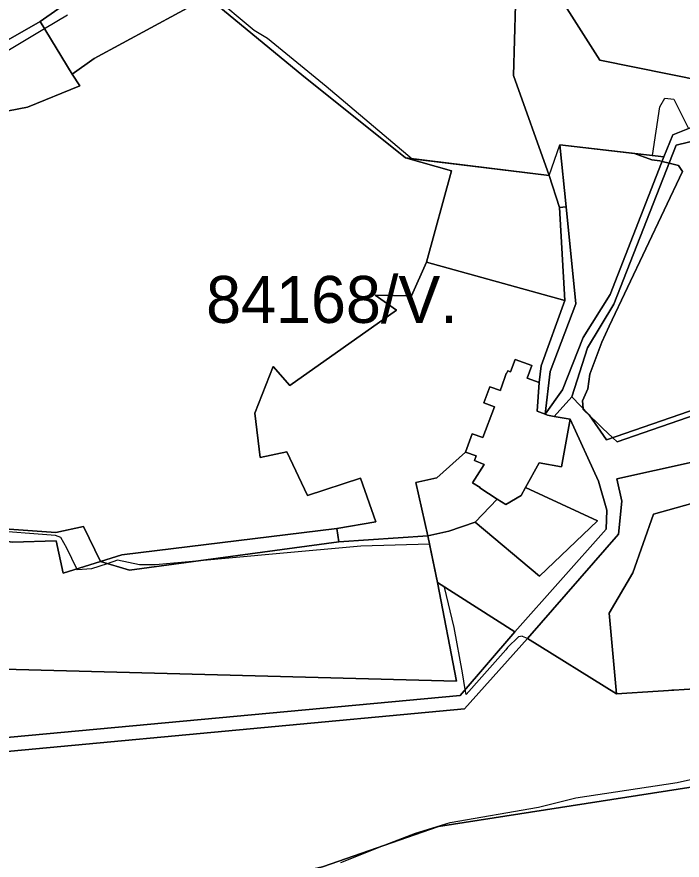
# Model space of a CAD drawing. Extents: x -477304 to -465429, y -1159113 to -1149210.
# Drawn here: x -474299.9 to -474087.6, y -1153877.8 to -1153608.7 of the extents above; entities that cross this region are included whole.
import ezdxf

# ---------------------------------------------------------------- set-up
doc = ezdxf.new("R2010")
doc.units = 0
for name, color, linetype in [('BPEJ_s', 7, 'Continuous'), ('ostatni_s', 7, 'Continuous'), ('PUPFL_s', 7, 'Continuous'), ('trav_porost_s', 7, 'Continuous'), ('voda_s', 7, 'Continuous'), ('zahrada_s', 7, 'Continuous')]:
    doc.layers.add(name, color=color, linetype=linetype)

msp = doc.modelspace()

# ---------------------------------------------------------------- linework, layer by layer
at = {"layer": 'BPEJ_s'}
for points in [[(-474254.32, -1153587.82), (-474237.74, -1153601.64), (-474224.15, -1153612.96), (-474219.9, -1153615.51), (-474201.17, -1153630.83), (-474173.75, -1153654.02)], [(-474237.74, -1153601.64), (-474224.15, -1153612.96), (-474219.9, -1153615.51), (-474201.17, -1153630.83), (-474173.75, -1153654.02), (-474130.08, -1153659.38), (-474126.65, -1153649.57), (-474102.8, -1153652.34)], [(-474368.84, -1153669.14), (-474368.81, -1153667.81), (-474369.97, -1153663.26), (-474363.35, -1153642.07), (-474362.58, -1153641.86), (-474356.5, -1153622.32), (-474355.67, -1153617.93), (-474354.34, -1153617.71), (-474328.63, -1153613.49), (-474324.03, -1153612.73), (-474322.76, -1153617.55), (-474320.48, -1153626.17), (-474319.59, -1153629.5), (-474291.12, -1153612.48), (-474283.73, -1153608.07)], [(-474319.59, -1153629.5), (-474291.12, -1153612.48), (-474283.73, -1153608.07)], [(-474173.75, -1153654.02), (-474130.08, -1153659.38), (-474126.65, -1153649.57), (-474102.8, -1153652.34), (-474097.07, -1153653), (-474094.7, -1153637.4), (-474093.1, -1153634.7), (-474090.32, -1153635.04), (-474085.65, -1153644.35)], [(-474082.87, -1153735.52), (-474097.33, -1153740.51), (-474108.37, -1153744.32), (-474109.72, -1153743.05), (-474113, -1153739.94), (-474115.28, -1153737.78), (-474116.32, -1153736.8), (-474116.9, -1153736.25), (-474119.21, -1153734.06), (-474119.25, -1153733.66), (-474119.46, -1153731.27), (-474117.76, -1153727.44), (-474117.12, -1153722.76), (-474113.29, -1153712.54), (-474110.89, -1153707.45), (-474087.55, -1153658.07), (-474088.82, -1153656.16), (-474091.78, -1153655.42), (-474094.02, -1153654.86), (-474094.78, -1153654.67), (-474097.27, -1153654.33), (-474102.8, -1153652.34), (-474097.07, -1153653), (-474094.7, -1153637.4), (-474093.1, -1153634.7), (-474090.32, -1153635.04), (-474085.65, -1153644.35)], [(-474102.8, -1153652.34), (-474097.27, -1153654.33), (-474094.78, -1153654.67), (-474094.02, -1153654.86), (-474091.78, -1153655.42), (-474088.82, -1153656.16), (-474087.55, -1153658.07), (-474110.89, -1153707.45), (-474113.29, -1153712.54), (-474117.12, -1153722.76), (-474117.76, -1153727.44), (-474119.46, -1153731.27), (-474119.25, -1153733.66), (-474119.21, -1153734.06), (-474116.9, -1153736.25), (-474116.32, -1153736.8), (-474115.28, -1153737.78), (-474113, -1153739.94), (-474109.72, -1153743.05), (-474108.37, -1153744.32), (-474097.33, -1153740.51), (-474082.87, -1153735.52)], [(-474081.96, -1153823), (-474090.01, -1153823.54), (-474090.52, -1153823.58), (-474090.95, -1153823.61), (-474091.19, -1153823.62), (-474091.26, -1153823.62), (-474108.57, -1153824.77), (-474136.96, -1153807.1), (-474138.55, -1153806.41), (-474138.61, -1153806.38), (-474139.89, -1153806.59), (-474143.3, -1153810), (-474143.91, -1153810.68), (-474151.59, -1153819.36), (-474156.55, -1153824.95), (-474156.83, -1153823.36), (-474157.76, -1153818.08), (-474160.32, -1153803.61), (-474163.42, -1153790.65), (-474165.65, -1153789.22), (-474168.23, -1153777.02), (-474190.11, -1153777.65), (-474217.17, -1153780.11), (-474242.73, -1153782.44), (-474255.64, -1153783.61), (-474260.75, -1153783.61), (-474267.77, -1153782.12), (-474271.03, -1153783.21), (-474276.07, -1153784.89), (-474280.56, -1153785.15), (-474280.72, -1153784.84), (-474283.94, -1153778.29), (-474285.86, -1153774.89), (-474287.56, -1153774.25), (-474309.69, -1153772.55)], [(-474081.96, -1153823), (-474090.01, -1153823.54), (-474090.52, -1153823.58), (-474090.95, -1153823.61), (-474091.19, -1153823.62), (-474091.26, -1153823.62), (-474108.57, -1153824.77), (-474136.96, -1153807.1), (-474138.55, -1153806.41), (-474138.61, -1153806.38), (-474139.89, -1153806.59), (-474143.3, -1153810), (-474143.91, -1153810.68), (-474151.59, -1153819.36), (-474156.55, -1153824.95), (-474156.83, -1153823.36), (-474157.76, -1153818.08), (-474160.32, -1153803.61), (-474163.42, -1153790.65), (-474165.65, -1153789.22), (-474168.23, -1153777.02), (-474190.11, -1153777.65), (-474217.17, -1153780.11), (-474242.73, -1153782.44), (-474255.64, -1153783.61), (-474260.75, -1153783.61), (-474267.77, -1153782.12), (-474271.03, -1153783.21), (-474276.07, -1153784.89), (-474280.56, -1153785.15), (-474280.72, -1153784.84), (-474283.94, -1153778.29), (-474285.86, -1153774.89), (-474287.56, -1153774.25), (-474309.69, -1153772.55)], [(-474196.49, -1153878.51), (-474182.36, -1153872.96), (-474172.66, -1153869.15), (-474161.59, -1153865.74), (-474133.51, -1153860.85), (-474121.59, -1153857.87), (-474089.25, -1153852.98), (-474080.74, -1153851.06)], [(-474196.49, -1153878.51), (-474182.36, -1153872.96), (-474172.66, -1153869.15), (-474161.59, -1153865.74), (-474133.51, -1153860.85), (-474121.59, -1153857.87), (-474089.25, -1153852.98), (-474080.74, -1153851.06)]]:
    msp.add_lwpolyline(points, dxfattribs=at)
at = {"layer": 'ostatni_s'}
msp.add_lwpolyline([(-474081.68, -1153647.75), (-474089.52, -1153649.64), (-474109.44, -1153700.45), (-474117.81, -1153714.35), (-474122.83, -1153729.92), (-474128.42, -1153736.19), (-474130.55, -1153735.82), (-474131.38, -1153735.49), (-474125.83, -1153727.69), (-474119.24, -1153711.06), (-474110.62, -1153697.28), (-474093.46, -1153653.42), (-474090.58, -1153646.36), (-474084.75, -1153643.99)], dxfattribs=at)
for points in [[(-474129.72, -1153721.86), (-474131.38, -1153735.49), (-474133.86, -1153734.51), (-474133.27, -1153725.39), (-474132.57, -1153720.11), (-474125.01, -1153699.24), (-474126.72, -1153669.59), (-474124.63, -1153669.37), (-474121.59, -1153700.3)], [(-474145.63, -1153727.98), (-474145.46, -1153727.27), (-474145.36, -1153727.25), (-474143.73, -1153722.56), (-474143.62, -1153722.57), (-474143.29, -1153721.72), (-474142.35, -1153722.03), (-474140.88, -1153718.07), (-474135.62, -1153720), (-474137.11, -1153723.97), (-474133.27, -1153725.39), (-474133.86, -1153734.51), (-474131.38, -1153735.49), (-474130.55, -1153735.82), (-474128.42, -1153736.19), (-474123.38, -1153737.09), (-474126.08, -1153752.28), (-474133.25, -1153751.01), (-474137.6, -1153758.91), (-474138.97, -1153761.41), (-474143.88, -1153764.34), (-474146.61, -1153762.6), (-474152.17, -1153759.04), (-474152.08, -1153758.9), (-474154.49, -1153757.36), (-474150.75, -1153751.52), (-474153.92, -1153750.29), (-474153.36, -1153748.79), (-474156.73, -1153747.58), (-474154.61, -1153741.77), (-474151.21, -1153742.99), (-474147.54, -1153733.12), (-474150.93, -1153731.88), (-474148.95, -1153726.79)], [(-474128.42, -1153736.19), (-474122.83, -1153729.92), (-474117.25, -1153735.75), (-474111.71, -1153743.74), (-474076.7, -1153731.56), (-474068.88, -1153732.36), (-474073.38, -1153748.35), (-474108.5, -1153756.15), (-474106.87, -1153763.25), (-474107.9, -1153773.82), (-474136.98, -1153807.12), (-474157.02, -1153829.56), (-474362.3, -1153848.71), (-474421.77, -1153825.34), (-474433.16, -1153816.42), (-474357.1, -1153843.71), (-474158.44, -1153825.22), (-474141, -1153804.98), (-474111.92, -1153772.24), (-474111.62, -1153766.14), (-474114.32, -1153756.85), (-474123.38, -1153737.09)], [(-474152.08, -1153758.9), (-474152.17, -1153759.04), (-474146.61, -1153762.6), (-474153.7, -1153769.92), (-474162.12, -1153772.79), (-474168.81, -1153774.27), (-474172.57, -1153757.32), (-474165.88, -1153755.84), (-474156.73, -1153747.58), (-474153.36, -1153748.79), (-474153.92, -1153750.29), (-474150.75, -1153751.52), (-474154.49, -1153757.36)]]:
    msp.add_lwpolyline(points, close=True, dxfattribs=at)
at = {"layer": 'PUPFL_s'}
for points in [[(-474071.42, -1153491.25), (-474073.88, -1153503.03), (-474071.34, -1153514.17), (-474077.43, -1153556.38), (-474074.55, -1153599.65), (-474069.67, -1153631.47), (-474113.87, -1153622.53), (-474204.61, -1153479.97), (-474101.15, -1153453.48), (-474081.71, -1153480.95)], [(-474175.9, -1153653.76), (-474208.94, -1153627.19), (-474239.03, -1153602.31), (-474231.33, -1153598.27), (-474221.32, -1153585.31), (-474242.85, -1153567.78), (-474265.66, -1153559.31), (-474286.97, -1153543.11), (-474305.83, -1153531.91), (-474317.06, -1153518.88), (-474296.08, -1153492.68), (-474299.46, -1153492.27), (-474295.47, -1153487.23), (-474214.99, -1153483.5), (-474203.83, -1153506.06), (-474163.81, -1153573.57), (-474140.77, -1153604.94), (-474141.42, -1153627.44), (-474130.08, -1153659.38)], [(-474329.19, -1153611.06), (-474354.46, -1153615.97), (-474356, -1153603.39), (-474358.09, -1153591.61), (-474351.18, -1153589.25), (-474305.72, -1153579.23), (-474296.44, -1153573.54), (-474284.85, -1153587.96), (-474269.7, -1153577.44), (-474290.21, -1153546.48), (-474311.37, -1153536.99), (-474319.4, -1153521.52), (-474317.06, -1153518.88), (-474305.83, -1153531.91), (-474286.97, -1153543.11), (-474265.66, -1153559.31), (-474242.85, -1153567.78), (-474221.32, -1153585.31), (-474231.33, -1153598.27), (-474239.03, -1153602.31), (-474258.65, -1153586.52), (-474292.48, -1153610.25), (-474325.09, -1153628.79)], [(-474239.03, -1153602.31), (-474275.2, -1153622.02), (-474282.26, -1153626.97), (-474292.48, -1153610.25), (-474258.65, -1153586.52)], [(-474279.81, -1153630.69), (-474296.47, -1153637.57), (-474324.15, -1153642.81), (-474328.69, -1153632.23), (-474353.04, -1153636.31), (-474354.46, -1153615.97), (-474329.19, -1153611.06), (-474325.09, -1153628.79), (-474292.48, -1153610.25), (-474282.26, -1153626.97)], [(-474344.65, -1153785.64), (-474348.44, -1153815.74), (-474159.59, -1153820.68), (-474165.65, -1153789.22), (-474141, -1153804.98), (-474158.44, -1153825.22), (-474357.1, -1153843.71), (-474433.16, -1153816.42), (-474479.42, -1153780.18), (-474439.61, -1153787.63), (-474431.26, -1153747.95), (-474436.77, -1153731.84), (-474430.18, -1153715.62), (-474377.49, -1153733.46), (-474380.23, -1153749.81), (-474376.19, -1153759.24)], [(-474350.86, -1153761.54), (-474332.57, -1153764.64), (-474318.97, -1153771.05), (-474287.44, -1153773.25), (-474278.59, -1153771.38), (-474273.26, -1153782.54), (-474285.17, -1153786.21), (-474287.4, -1153775.95), (-474301.26, -1153776.39), (-474317.57, -1153773.88), (-474351.23, -1153764.05), (-474376.19, -1153759.24), (-474373.68, -1153756.07)], [(-474159.59, -1153820.68), (-474348.44, -1153815.74), (-474344.65, -1153785.64), (-474376.19, -1153759.24), (-474351.23, -1153764.05), (-474317.57, -1153773.88), (-474301.26, -1153776.39), (-474287.4, -1153775.95), (-474285.17, -1153786.21), (-474273.26, -1153782.54), (-474263.98, -1153785.32), (-474197.13, -1153776.25), (-474168.81, -1153774.27), (-474165.65, -1153789.22)], [(-474273.26, -1153782.54), (-474266.35, -1153780.34), (-474197.84, -1153771.95), (-474197.13, -1153776.25), (-474263.98, -1153785.32)], [(-474037.94, -1153843.41), (-474062.65, -1153846.11), (-474075.98, -1153856.54), (-474084.14, -1153854.43), (-474165.39, -1153867.04), (-474202.37, -1153879.94), (-474227.94, -1153885.74), (-474290.58, -1153895.88), (-474303.54, -1153897.14), (-474363.35, -1153892.8), (-474392.23, -1153904.09), (-474390.13, -1153878.32), (-474370.15, -1153871.7), (-474362.3, -1153848.71), (-474157.02, -1153829.56), (-474136.98, -1153807.12), (-474108.57, -1153824.77), (-474081.96, -1153823), (-474074.89, -1153822.51), (-474056.44, -1153817.67), (-474036.68, -1153825.64), (-474033.65, -1153833.96), (-474035.67, -1153838.41)]]:
    msp.add_lwpolyline(points, close=True, dxfattribs=at)
msp.add_lwpolyline([(-474204.61, -1153479.97), (-474113.87, -1153622.53), (-474069.67, -1153631.47), (-474067.12, -1153648.31), (-474056.31, -1153664.61), (-474054.16, -1153673.41), (-474078.06, -1153647.3), (-474084.75, -1153643.99), (-474090.58, -1153646.36), (-474093.46, -1153653.42), (-474126.65, -1153649.57), (-474124.63, -1153669.37), (-474126.72, -1153669.59), (-474130.08, -1153659.38), (-474141.42, -1153627.44), (-474140.77, -1153604.94)], dxfattribs=at)
at = {"layer": 'trav_porost_s'}
msp.add_lwpolyline([(-474324.15, -1153642.81), (-474296.47, -1153637.57), (-474279.81, -1153630.69), (-474282.26, -1153626.97), (-474275.2, -1153622.02), (-474239.03, -1153602.31), (-474208.94, -1153627.19), (-474175.9, -1153653.76), (-474161.18, -1153657.91), (-474169.24, -1153687.01), (-474173.99, -1153697.7), (-474185.58, -1153697.49), (-474178.75, -1153702.31), (-474212.79, -1153726.33), (-474218.12, -1153720.28), (-474224.02, -1153735.19), (-474222.23, -1153749.29), (-474213.75, -1153747.52), (-474207.16, -1153761.5), (-474190.25, -1153755.88), (-474185.31, -1153769.83), (-474197.84, -1153771.95), (-474266.35, -1153780.34), (-474273.26, -1153782.54), (-474278.59, -1153771.38), (-474287.44, -1153773.25), (-474318.97, -1153771.05)], dxfattribs=at)
for points in [[(-474111.71, -1153743.74), (-474117.25, -1153735.75), (-474122.83, -1153729.92), (-474117.81, -1153714.35), (-474109.44, -1153700.45), (-474089.52, -1153649.64), (-474081.68, -1153647.75), (-474079.23, -1153652.59), (-474076.22, -1153653.53), (-474051.72, -1153680.36), (-474047.55, -1153699.41), (-474054.24, -1153713.77), (-474042.87, -1153724.42), (-474049.08, -1153724.24), (-474056.33, -1153732.68), (-474056.55, -1153746.46), (-474053.07, -1153766.7), (-474060.94, -1153745.83), (-474073.38, -1153748.35), (-474068.88, -1153732.36), (-474076.7, -1153731.56)], [(-474125.83, -1153727.69), (-474131.38, -1153735.49), (-474129.72, -1153721.86), (-474121.59, -1153700.3), (-474124.63, -1153669.37), (-474126.65, -1153649.57), (-474093.46, -1153653.42), (-474110.62, -1153697.28), (-474119.24, -1153711.06)], [(-474169.24, -1153687.01), (-474161.18, -1153657.91), (-474175.9, -1153653.76), (-474130.08, -1153659.38), (-474126.72, -1153669.59), (-474125.01, -1153699.24)], [(-474142.35, -1153722.03), (-474143.29, -1153721.72), (-474143.62, -1153722.57), (-474143.73, -1153722.56), (-474145.36, -1153727.25), (-474145.46, -1153727.27), (-474145.63, -1153727.98), (-474148.95, -1153726.79), (-474150.93, -1153731.88), (-474147.54, -1153733.12), (-474151.21, -1153742.99), (-474154.61, -1153741.77), (-474156.73, -1153747.58), (-474165.88, -1153755.84), (-474172.57, -1153757.32), (-474168.81, -1153774.27), (-474197.13, -1153776.25), (-474197.84, -1153771.95), (-474185.31, -1153769.83), (-474190.25, -1153755.88), (-474207.16, -1153761.5), (-474213.75, -1153747.52), (-474222.23, -1153749.29), (-474224.02, -1153735.19), (-474218.12, -1153720.28), (-474212.79, -1153726.33), (-474178.75, -1153702.31), (-474185.58, -1153697.49), (-474173.99, -1153697.7), (-474169.24, -1153687.01), (-474125.01, -1153699.24), (-474132.57, -1153720.11), (-474133.27, -1153725.39), (-474137.11, -1153723.97), (-474135.62, -1153720), (-474140.88, -1153718.07)], [(-474123.38, -1153737.09), (-474114.32, -1153756.85), (-474111.62, -1153766.14), (-474111.92, -1153772.24), (-474141, -1153804.98), (-474165.65, -1153789.22), (-474168.81, -1153774.27), (-474162.12, -1153772.79), (-474153.7, -1153769.92), (-474133.15, -1153787.15), (-474114.58, -1153769.51), (-474137.6, -1153758.91), (-474133.25, -1153751.01), (-474126.08, -1153752.28)], [(-474096.72, -1153767.4), (-474103.4, -1153786.14), (-474110.93, -1153799.01), (-474108.57, -1153824.77), (-474136.98, -1153807.12), (-474107.9, -1153773.82), (-474106.87, -1153763.25), (-474108.5, -1153756.15), (-474073.38, -1153748.35), (-474079.61, -1153762.59)], [(-474096.72, -1153767.4), (-474079.61, -1153762.59), (-474081.96, -1153823), (-474108.57, -1153824.77), (-474110.93, -1153799.01), (-474103.4, -1153786.14)]]:
    msp.add_lwpolyline(points, close=True, dxfattribs=at)
at = {"layer": 'voda_s'}
msp.add_lwpolyline([(-474303.54, -1153897.14), (-474290.58, -1153895.88), (-474227.94, -1153885.74), (-474202.37, -1153879.94), (-474165.39, -1153867.04), (-474084.14, -1153854.43), (-474075.98, -1153856.54), (-474082.42, -1153862.08), (-474032.41, -1153869.61), (-474028.31, -1153870.23), (-474021.95, -1153871.19), (-473994.36, -1153873.21), (-473969.67, -1153880.22), (-473960.25, -1153882.89), (-473926.07, -1153887.04), (-473898.84, -1153882.98), (-473849.63, -1153870.19), (-473788.82, -1153858.15)], dxfattribs=at)
at = {"layer": 'zahrada_s'}
msp.add_lwpolyline([(-474137.6, -1153758.91), (-474114.58, -1153769.51), (-474133.15, -1153787.15), (-474153.7, -1153769.92), (-474146.61, -1153762.6), (-474143.88, -1153764.34), (-474138.97, -1153761.41)], close=True, dxfattribs=at)

# ---------------------------------------------------------------- texts
at = {"layer": 'BPEJ_s'}
msp.add_text('84168/V.', height=15, dxfattribs=at).set_placement((-474239.52, -1153706.39))

doc.saveas('drawing.dxf')
